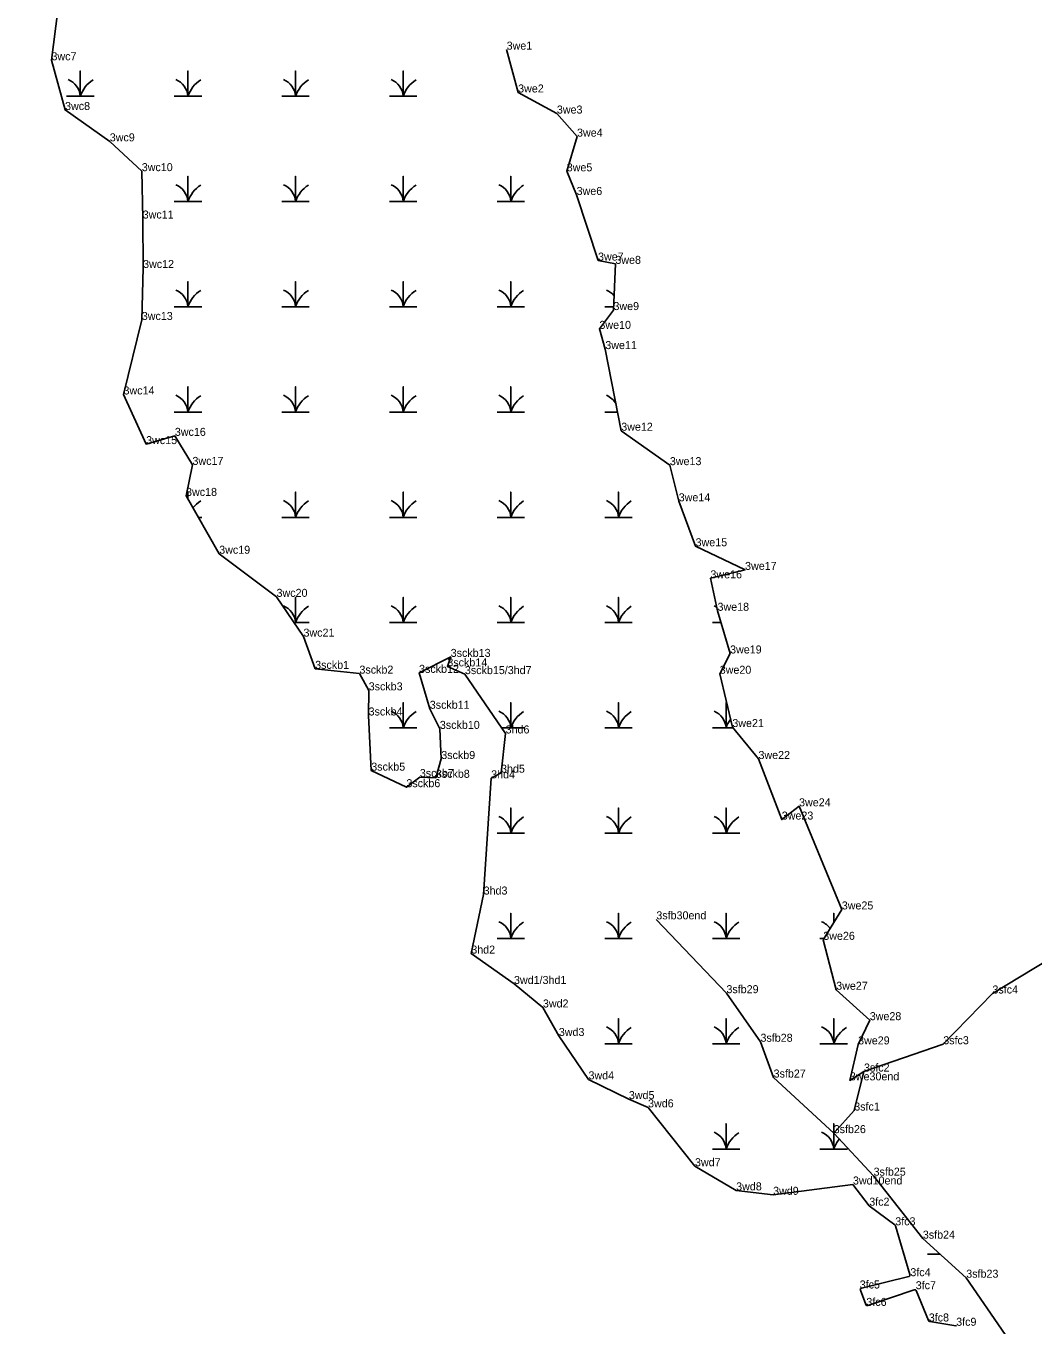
# Model space of a CAD drawing. Extents: x 2072529 to 2268796, y 436423 to 470406.
# Drawn here: x 2095869 to 2096499, y 459210 to 460023 of the extents above; entities that cross this region are included whole.
import ezdxf

# ---------------------------------------------------------------- set-up
doc = ezdxf.new("R2010")
doc.units = 0
for name, color, linetype in [('Exist Environmental Wetland Boundary Cogo Comment', 7, 'Continuous'), ('Exist Environmental Wetland Boundary Cogo Point CELL', 7, 'Continuous'), ('Exist Hydro Jurisdictional Stream or Body of Water NEU Mitigable Cogo Comment', 7, 'Continuous'), ('Old_Level_20', 7, 'Continuous'), ('Old_Level_52', 7, 'Continuous')]:
    doc.layers.add(name, color=color, linetype=linetype)

msp = doc.modelspace()

# ---------------------------------------------------------------- linework, layer by layer
at = {"layer": 'Exist Environmental Wetland Boundary Cogo Point CELL'}
for points in [[(2095894.07, 459978.91), (2095902.67, 459978.91), (2095902.67, 459994.69), (2095902.67, 459978.91), (2095911.27, 459978.91)], [(2095961.32, 459978.91), (2095969.92, 459978.91), (2095969.92, 459994.69), (2095969.92, 459978.91), (2095978.52, 459978.91)], [(2096028.57, 459978.91), (2096037.17, 459978.91), (2096037.17, 459994.69), (2096037.17, 459978.91), (2096045.77, 459978.91)], [(2096095.82, 459978.91), (2096104.42, 459978.91), (2096104.42, 459994.69), (2096104.42, 459978.91), (2096113.02, 459978.91)], [(2095961.32, 459913.11), (2095969.92, 459913.11), (2095969.92, 459928.89), (2095969.92, 459913.11), (2095978.52, 459913.11)], [(2096028.57, 459913.11), (2096037.17, 459913.11), (2096037.17, 459928.89), (2096037.17, 459913.11), (2096045.77, 459913.11)], [(2096095.82, 459913.11), (2096104.42, 459913.11), (2096104.42, 459928.89), (2096104.42, 459913.11), (2096113.02, 459913.11)], [(2096163.07, 459913.11), (2096171.67, 459913.11), (2096171.67, 459928.89), (2096171.67, 459913.11), (2096180.27, 459913.11)], [(2095961.32, 459847.31), (2095969.92, 459847.31), (2095969.92, 459863.09), (2095969.92, 459847.31), (2095978.52, 459847.31)], [(2096028.57, 459847.31), (2096037.17, 459847.31), (2096037.17, 459863.09), (2096037.17, 459847.31), (2096045.77, 459847.31)], [(2096095.82, 459847.31), (2096104.42, 459847.31), (2096104.42, 459863.09), (2096104.42, 459847.31), (2096113.02, 459847.31)], [(2096163.07, 459847.31), (2096171.67, 459847.31), (2096171.67, 459863.09), (2096171.67, 459847.31), (2096180.27, 459847.31)], [(2096230.32, 459847.31), (2096235.87, 459847.31)], [(2095961.32, 459781.51), (2095969.92, 459781.51), (2095969.92, 459797.29), (2095969.92, 459781.51), (2095978.52, 459781.51)], [(2096028.57, 459781.51), (2096037.17, 459781.51), (2096037.17, 459797.29), (2096037.17, 459781.51), (2096045.77, 459781.51)], [(2096095.82, 459781.51), (2096104.42, 459781.51), (2096104.42, 459797.29), (2096104.42, 459781.51), (2096113.02, 459781.51)], [(2096163.07, 459781.51), (2096171.67, 459781.51), (2096171.67, 459797.29), (2096171.67, 459781.51), (2096180.27, 459781.51)], [(2096230.32, 459781.51), (2096238.38, 459781.51)], [(2095969.92, 459727.08), (2095969.92, 459731.49), (2095969.92, 459727.08)], [(2096028.57, 459715.71), (2096037.17, 459715.71), (2096037.17, 459731.49), (2096037.17, 459715.71), (2096045.77, 459715.71)], [(2096095.82, 459715.71), (2096104.42, 459715.71), (2096104.42, 459731.49), (2096104.42, 459715.71), (2096113.02, 459715.71)], [(2096163.07, 459715.71), (2096171.67, 459715.71), (2096171.67, 459731.49), (2096171.67, 459715.71), (2096180.27, 459715.71)], [(2096230.32, 459715.71), (2096238.92, 459715.71), (2096238.92, 459731.49), (2096238.92, 459715.71), (2096247.52, 459715.71)], [(2095976.44, 459715.71), (2095978.52, 459715.71)], [(2096036.22, 459649.91), (2096037.17, 459649.91), (2096037.17, 459665.69), (2096037.17, 459649.91), (2096045.77, 459649.91)], [(2096095.82, 459649.91), (2096104.42, 459649.91), (2096104.42, 459665.69), (2096104.42, 459649.91), (2096113.02, 459649.91)], [(2096163.07, 459649.91), (2096171.67, 459649.91), (2096171.67, 459665.69), (2096171.67, 459649.91), (2096180.27, 459649.91)], [(2096230.32, 459649.91), (2096238.92, 459649.91), (2096238.92, 459665.69), (2096238.92, 459649.91), (2096247.52, 459649.91)], [(2096297.57, 459649.91), (2096302.98, 459649.91)], [(2096095.82, 459584.11), (2096104.42, 459584.11), (2096104.42, 459599.89), (2096104.42, 459584.11), (2096113.02, 459584.11)], [(2096166.05, 459584.11), (2096171.67, 459584.11), (2096171.67, 459599.89), (2096171.67, 459584.11), (2096180.27, 459584.11)], [(2096230.32, 459584.11), (2096238.92, 459584.11), (2096238.92, 459599.89), (2096238.92, 459584.11), (2096247.52, 459584.11)], [(2096297.57, 459584.11), (2096306.17, 459584.11), (2096306.17, 459599.89), (2096306.17, 459584.11), (2096310.5, 459584.11)], [(2096163.07, 459518.31), (2096171.67, 459518.31), (2096171.67, 459534.09), (2096171.67, 459518.31), (2096180.27, 459518.31)], [(2096230.32, 459518.31), (2096238.92, 459518.31), (2096238.92, 459534.09), (2096238.92, 459518.31), (2096247.52, 459518.31)], [(2096297.57, 459518.31), (2096306.17, 459518.31), (2096306.17, 459534.09), (2096306.17, 459518.31), (2096314.77, 459518.31)], [(2096163.07, 459452.51), (2096171.67, 459452.51), (2096171.67, 459468.29), (2096171.67, 459452.51), (2096180.27, 459452.51)], [(2096230.32, 459452.51), (2096238.92, 459452.51), (2096238.92, 459468.29), (2096238.92, 459452.51), (2096247.52, 459452.51)], [(2096297.57, 459452.51), (2096306.17, 459452.51), (2096306.17, 459468.29), (2096306.17, 459452.51), (2096314.77, 459452.51)], [(2096373.42, 459462.41), (2096373.42, 459468.29), (2096373.42, 459462.41)], [(2096364.82, 459452.51), (2096367.4, 459452.51)], [(2096230.32, 459386.71), (2096238.92, 459386.71), (2096238.92, 459402.49), (2096238.92, 459386.71), (2096247.52, 459386.71)], [(2096297.57, 459386.71), (2096306.17, 459386.71), (2096306.17, 459402.49), (2096306.17, 459386.71), (2096314.77, 459386.71)], [(2096364.82, 459386.71), (2096373.42, 459386.71), (2096373.42, 459402.49), (2096373.42, 459386.71), (2096382.02, 459386.71)], [(2096297.57, 459320.91), (2096306.17, 459320.91), (2096306.17, 459336.69), (2096306.17, 459320.91), (2096314.77, 459320.91)], [(2096364.82, 459320.91), (2096373.42, 459320.91), (2096373.42, 459330.81)], [(2096373.42, 459330.88), (2096373.42, 459336.69), (2096373.42, 459330.88)], [(2096373.42, 459330.81), (2096373.42, 459320.91), (2096382.02, 459320.91)], [(2096432.07, 459255.11), (2096439.96, 459255.11)]]:
    msp.add_lwpolyline(points, dxfattribs=at)
for centre, radius, start, end in [((2095890.41, 459978.02), 12.3, 4.14034, 67.53497), ((2095920.91, 459972.85), 19.22, 122.12745, 161.62219), ((2095957.66, 459978.02), 12.3, 4.14034, 67.53497), ((2095988.16, 459972.85), 19.22, 122.12745, 161.62219), ((2096024.91, 459978.02), 12.3, 4.14034, 67.53497), ((2096055.41, 459972.85), 19.22, 122.12745, 161.62219), ((2096092.16, 459978.02), 12.3, 4.14034, 67.53497), ((2096122.66, 459972.85), 19.22, 122.12745, 161.62219), ((2095957.66, 459912.22), 12.3, 4.14034, 67.53497), ((2095988.16, 459907.05), 19.22, 122.12745, 161.62219), ((2096024.91, 459912.22), 12.3, 4.14034, 67.53497), ((2096055.41, 459907.05), 19.22, 122.12745, 161.62219), ((2096092.16, 459912.22), 12.3, 4.14034, 67.53497), ((2096122.66, 459907.05), 19.22, 122.12745, 161.62219), ((2096159.41, 459912.22), 12.3, 4.14034, 67.53497), ((2096189.91, 459907.05), 19.22, 122.12745, 161.62219), ((2095957.66, 459846.42), 12.3, 4.14034, 67.53497), ((2095988.16, 459841.25), 19.22, 122.12745, 161.62219), ((2096024.91, 459846.42), 12.3, 4.14034, 67.53497), ((2096055.41, 459841.25), 19.22, 122.12745, 161.62219), ((2096092.16, 459846.42), 12.3, 4.14034, 67.53497), ((2096122.66, 459841.25), 19.22, 122.12745, 161.62219), ((2096159.41, 459846.42), 12.3, 4.14034, 67.53497), ((2096189.91, 459841.25), 19.22, 122.12745, 161.62219), ((2096226.66, 459846.42), 12.3, 39.39511, 67.53497), ((2095957.66, 459780.62), 12.3, 4.14034, 67.53497), ((2095988.16, 459775.45), 19.22, 122.12745, 161.62219), ((2096024.91, 459780.62), 12.3, 4.14034, 67.53497), ((2096055.41, 459775.45), 19.22, 122.12745, 161.62219), ((2096092.16, 459780.62), 12.3, 4.14034, 67.53497), ((2096122.66, 459775.45), 19.22, 122.12745, 161.62219), ((2096159.41, 459780.62), 12.3, 4.14034, 67.53497), ((2096189.91, 459775.45), 19.22, 122.12745, 161.62219), ((2096226.66, 459780.62), 12.3, 29.33215, 67.53497), ((2095988.16, 459709.65), 19.22, 122.12745, 141.68703), ((2096024.91, 459714.82), 12.3, 4.14034, 67.53497), ((2096055.41, 459709.65), 19.22, 122.12745, 161.62219), ((2096092.16, 459714.82), 12.3, 4.14034, 67.53497), ((2096122.66, 459709.65), 19.22, 122.12745, 161.62219), ((2096159.41, 459714.82), 12.3, 4.14034, 67.53497), ((2096189.91, 459709.65), 19.22, 122.12745, 161.62219), ((2096226.66, 459714.82), 12.3, 4.14034, 67.53497), ((2096257.16, 459709.65), 19.22, 122.12745, 161.62219), ((2096024.91, 459649.02), 12.3, 4.14034, 67.53497), ((2096055.41, 459643.85), 19.22, 122.12745, 161.62219), ((2096092.16, 459649.02), 12.3, 4.14034, 67.53497), ((2096122.66, 459643.85), 19.22, 122.12745, 161.62219), ((2096159.41, 459649.02), 12.3, 4.14034, 67.53497), ((2096189.91, 459643.85), 19.22, 122.12745, 161.62219), ((2096226.66, 459649.02), 12.3, 4.14034, 67.53497), ((2096257.16, 459643.85), 19.22, 122.12745, 161.62219), ((2096293.91, 459649.02), 12.3, 58.54501, 67.53497), ((2096092.16, 459583.22), 12.3, 4.14034, 67.53497), ((2096122.66, 459578.05), 19.22, 122.12745, 161.62219), ((2096159.41, 459583.22), 12.3, 4.14034, 67.53497), ((2096189.91, 459578.05), 19.22, 122.12745, 161.62219), ((2096226.66, 459583.22), 12.3, 4.14034, 67.53497), ((2096257.16, 459578.05), 19.22, 122.12745, 161.62219), ((2096293.91, 459583.22), 12.3, 4.14034, 67.53497), ((2096324.41, 459578.05), 19.22, 143.67788, 161.62219), ((2096159.41, 459517.42), 12.3, 4.14034, 67.53497), ((2096189.91, 459512.25), 19.22, 122.12745, 161.62219), ((2096226.66, 459517.42), 12.3, 4.14034, 67.53497), ((2096257.16, 459512.25), 19.22, 122.12745, 161.62219), ((2096293.91, 459517.42), 12.3, 4.14034, 67.53497), ((2096324.41, 459512.25), 19.22, 122.12745, 161.62219), ((2096159.41, 459451.62), 12.3, 4.14034, 67.53497), ((2096189.91, 459446.45), 19.22, 122.12745, 161.62219), ((2096226.66, 459451.62), 12.3, 4.14034, 67.53497), ((2096257.16, 459446.45), 19.22, 122.12745, 161.62219), ((2096293.91, 459451.62), 12.3, 4.14034, 67.53497), ((2096324.41, 459446.45), 19.22, 122.12745, 161.62219), ((2096361.16, 459451.62), 12.3, 35.33539, 67.53497), ((2096226.66, 459385.82), 12.3, 4.14034, 67.53497), ((2096257.16, 459380.65), 19.22, 122.12745, 161.62219), ((2096293.91, 459385.82), 12.3, 4.14034, 67.53497), ((2096324.41, 459380.65), 19.22, 122.12745, 161.62219), ((2096361.16, 459385.82), 12.3, 4.14034, 67.53497), ((2096391.66, 459380.65), 19.22, 122.12745, 161.62219), ((2096293.91, 459320.02), 12.3, 4.14034, 67.53497), ((2096324.41, 459314.85), 19.22, 122.12745, 161.62219), ((2096361.16, 459320.02), 12.3, 4.14034, 67.53497), ((2096391.66, 459314.85), 19.22, 140.3032, 161.62219)]:
    msp.add_arc(centre, radius, start, end, dxfattribs=at)
at = {"layer": 'Old_Level_20'}
for p, q in [((2096169.06, 460008.01), (2096169.06, 460008.01)), ((2095884.68, 460001.36), (2095884.68, 460001.36)), ((2096176.23, 459981.26), (2096176.23, 459981.26)), ((2095893.18, 459970.3), (2095893.18, 459970.3)), ((2096200.45, 459968.07), (2096200.45, 459968.07)), ((2095921.11, 459950.7), (2095921.11, 459950.7)), ((2096213.03, 459953.65), (2096213.03, 459953.65)), ((2095941.09, 459932.07), (2095941.09, 459932.07)), ((2096206.6, 459931.97), (2096206.6, 459931.97)), ((2096212.78, 459917.2), (2096212.78, 459917.2)), ((2095941.68, 459902.47), (2095941.68, 459902.47)), ((2096226.15, 459876.19), (2096226.15, 459876.19)), ((2096236.98, 459874.12), (2096236.98, 459874.12)), ((2095941.92, 459871.57), (2095941.92, 459871.57)), ((2096235.79, 459845.25), (2096235.79, 459845.25)), ((2095941.11, 459839.07), (2095941.11, 459839.07)), ((2096227.02, 459833.51), (2096227.02, 459833.51)), ((2096230.69, 459820.87), (2096230.69, 459820.87)), ((2095929.69, 459792.52), (2095929.69, 459792.52)), ((2096240.66, 459769.84), (2096240.66, 459769.84)), ((2095943.83, 459761.48), (2095943.83, 459761.48)), ((2095961.76, 459766.64), (2095961.76, 459766.64)), ((2095972.77, 459748.48), (2095972.77, 459748.48)), ((2096271.03, 459748.33), (2096271.03, 459748.33)), ((2095968.77, 459729.1), (2095968.77, 459729.1)), ((2096276.55, 459725.73), (2096276.55, 459725.73)), ((2096287.1, 459697.63), (2096287.1, 459697.63)), ((2095989.48, 459692.95), (2095989.48, 459692.95)), ((2096318.02, 459682.87), (2096318.02, 459682.87)), ((2096296.38, 459677.6), (2096296.38, 459677.6)), ((2096025.31, 459666.02), (2096025.31, 459666.02)), ((2096300.8, 459657.32), (2096300.8, 459657.32)), ((2096042.14, 459641.16), (2096042.14, 459641.16)), ((2096308.65, 459630.63), (2096308.65, 459630.63)), ((2096132.01, 459622.55), (2096132.01, 459622.55)), ((2096134.11, 459628.5), (2096134.11, 459628.5)), ((2096049.42, 459621.02), (2096049.42, 459621.02)), ((2096077.09, 459618.04), (2096077.09, 459618.04)), ((2096114.34, 459618.51), (2096114.34, 459618.51)), ((2096142.98, 459617.73), (2096142.98, 459617.73)), ((2096302.19, 459617.96), (2096302.19, 459617.96)), ((2096082.87, 459607.58), (2096082.87, 459607.58)), ((2096082.81, 459591.88), (2096082.81, 459591.88)), ((2096121.02, 459596.07), (2096121.02, 459596.07)), ((2096127.33, 459583.5), (2096127.33, 459583.5)), ((2096310.06, 459584.65), (2096310.06, 459584.65)), ((2096168.42, 459580.64), (2096168.42, 459580.64)), ((2096084.48, 459557.4), (2096084.48, 459557.4)), ((2096128.21, 459564.68), (2096128.21, 459564.68)), ((2096326.39, 459564.68), (2096326.39, 459564.68)), ((2096114.82, 459553.4), (2096114.82, 459553.4)), ((2096124.81, 459552.92), (2096124.81, 459552.92)), ((2096159.38, 459552.6), (2096159.38, 459552.6)), ((2096165.55, 459556.11), (2096165.55, 459556.11)), ((2096106.42, 459547.06), (2096106.42, 459547.06)), ((2096351.75, 459535.11), (2096351.75, 459535.11)), ((2096340.93, 459526.83), (2096340.93, 459526.83)), ((2096154.69, 459479.96), (2096154.69, 459479.96)), ((2096378.44, 459470.66), (2096378.44, 459470.66)), ((2096262.57, 459464.47), (2096262.57, 459464.47)), ((2096366.89, 459451.66), (2096366.89, 459451.66)), ((2096146.97, 459443.06), (2096146.97, 459443.06)), ((2096173.65, 459424.08), (2096173.65, 459424.08)), ((2096374.96, 459420.46), (2096374.96, 459420.46)), ((2096306.37, 459418.32), (2096306.37, 459418.32)), ((2096472.54, 459418.12), (2096472.54, 459418.12)), ((2096191.72, 459409.37), (2096191.72, 459409.37)), ((2096395.91, 459401.45), (2096395.91, 459401.45)), ((2096201.66, 459391.57), (2096201.66, 459391.57)), ((2096327.65, 459387.96), (2096327.65, 459387.96)), ((2096388.63, 459386.3), (2096388.63, 459386.3)), ((2096441.83, 459386.41), (2096441.83, 459386.41)), ((2096220.2, 459364.46), (2096220.2, 459364.46)), ((2096335.84, 459365.6), (2096335.84, 459365.6)), ((2096383.48, 459363.83), (2096383.48, 459363.83)), ((2096392.3, 459369.35), (2096392.3, 459369.35)), ((2096245.42, 459352.12), (2096245.42, 459352.12)), ((2096257.41, 459346.96), (2096257.41, 459346.96)), ((2096386.22, 459344.97), (2096386.22, 459344.97)), ((2096373.39, 459330.85), (2096373.39, 459330.85)), ((2096286.72, 459310.18), (2096286.72, 459310.18)), ((2096385.42, 459298.75), (2096385.42, 459298.75)), ((2096398.31, 459304.26), (2096398.31, 459304.26)), ((2096312.45, 459295.06), (2096312.45, 459295.06)), ((2096335.54, 459292.31), (2096335.54, 459292.31)), ((2096395.6, 459285.5), (2096395.6, 459285.5)), ((2096411.85, 459273.26), (2096411.85, 459273.26)), ((2096420.98, 459242.44), (2096411.95, 459272.94)), ((2096429.08, 459264.91), (2096429.08, 459264.91)), ((2096390.74, 459234.02), (2096420.26, 459241.18)), ((2096421.28, 459241.43), (2096421.28, 459241.43)), ((2096456.19, 459240.49), (2096456.19, 459240.49)), ((2096389.63, 459233.75), (2096389.63, 459233.75)), ((2096393.43, 459223.78), (2096390.04, 459232.69)), ((2096423.74, 459232.99), (2096394.69, 459223.19)), ((2096424.63, 459233.29), (2096424.63, 459233.29)), ((2096432.57, 459213.66), (2096424.98, 459232.42)), ((2096393.77, 459222.88), (2096393.77, 459222.88)), ((2096432.78, 459213.14), (2096432.78, 459213.14)), ((2096449.68, 459210.48), (2096433.34, 459213.05)), ((2096449.91, 459210.45), (2096449.91, 459210.45))]:
    msp.add_line(p, q, dxfattribs=at)
for points in [[(2095876.91, 460225.42), (2095887.83, 460200.72), (2095868.78, 460156.45), (2095892.44, 460129.79), (2095891.27, 460089.76), (2095893.86, 460050.6), (2095888.69, 460032.58), (2095884.68, 460001.36), (2095893.18, 459970.3), (2095921.11, 459950.7), (2095941.09, 459932.07), (2095941.68, 459902.47), (2095941.92, 459871.57), (2095941.11, 459839.07), (2095929.69, 459792.52), (2095943.83, 459761.48), (2095961.76, 459766.64), (2095972.77, 459748.48), (2095968.77, 459729.1), (2095989.48, 459692.95), (2096025.31, 459666.02), (2096042.14, 459641.16), (2096049.42, 459621.02)], [(2096226.15, 459876.19), (2096212.78, 459917.2), (2096206.6, 459931.97), (2096213.03, 459953.65), (2096200.45, 459968.07), (2096176.23, 459981.26), (2096169.06, 460008.01)], [(2096392.3, 459369.35), (2096383.48, 459363.83), (2096388.63, 459386.3), (2096395.91, 459401.45), (2096374.96, 459420.46), (2096366.89, 459451.66), (2096378.44, 459470.66), (2096351.75, 459535.11), (2096340.93, 459526.83), (2096326.39, 459564.68), (2096310.06, 459584.65), (2096302.19, 459617.96), (2096308.65, 459630.63), (2096300.8, 459657.32), (2096296.38, 459677.6), (2096318.02, 459682.87), (2096287.1, 459697.63), (2096276.55, 459725.73), (2096271.03, 459748.33), (2096240.66, 459769.84), (2096230.69, 459820.87), (2096227.02, 459833.51), (2096235.79, 459845.25), (2096236.98, 459874.12), (2096226.15, 459876.19)], [(2096049.42, 459621.02), (2096077.09, 459618.04), (2096082.87, 459607.58), (2096082.81, 459591.88), (2096084.48, 459557.4), (2096106.42, 459547.06), (2096114.82, 459553.4), (2096124.81, 459552.92), (2096128.21, 459564.68), (2096127.33, 459583.5), (2096121.02, 459596.07), (2096114.34, 459618.51), (2096134.11, 459628.5), (2096132.01, 459622.55), (2096142.98, 459617.73)], [(2096142.98, 459617.73), (2096168.42, 459580.64), (2096165.55, 459556.11), (2096159.38, 459552.6), (2096154.69, 459479.96), (2096146.97, 459443.06), (2096173.65, 459424.08), (2096191.72, 459409.37), (2096201.66, 459391.57), (2096220.2, 459364.46), (2096245.42, 459352.12), (2096257.41, 459346.96), (2096286.72, 459310.18), (2096312.45, 459295.06), (2096335.54, 459292.31), (2096385.42, 459298.75)], [(2096411.59, 459273.46), (2096395.6, 459285.5), (2096385.42, 459298.75)]]:
    msp.add_lwpolyline(points, dxfattribs=at)
for centre, start, end in [((2096410.99, 459272.66), 16.4959, 53.02309), ((2096420.02, 459242.15), 283.64534, 16.4959), ((2096390.97, 459233.04), 103.64534, 200.85183), ((2096424.06, 459232.05), 22.01669, 108.65471), ((2096394.37, 459224.13), 200.85183, 288.65471), ((2096433.5, 459214.03), 202.01669, 261.07342), ((2096449.52, 459209.49), 54.78983, 81.07342)]:
    msp.add_arc(centre, 1, start, end, dxfattribs=at)
at = {"layer": 'Old_Level_52'}
for points in [[(2096373.39, 459330.85), (2096386.22, 459344.97), (2096392.3, 459369.35), (2096441.83, 459386.41), (2096472.54, 459418.12), (2096516.28, 459444.54), (2096548.38, 459472.2), (2096584.43, 459496.53), (2096616.85, 459529.36), (2096688.57, 459583.24), (2096727.93, 459612.17)], [(2096262.57, 459464.47), (2096306.37, 459418.32), (2096327.65, 459387.96), (2096335.84, 459365.6), (2096373.39, 459330.85), (2096398.31, 459304.26), (2096429.08, 459264.91), (2096456.19, 459240.49), (2096480.46, 459204.95)]]:
    msp.add_lwpolyline(points, dxfattribs=at)

# ---------------------------------------------------------------- texts
at = {"layer": 'Exist Environmental Wetland Boundary Cogo Comment'}
for s, p in [('3we1', (2096169.06, 460008.01)), ('3wc7', (2095884.68, 460001.36)), ('3we2', (2096176.23, 459981.26)), ('3wc8', (2095893.18, 459970.3)), ('3we3', (2096200.45, 459968.07)), ('3wc9', (2095921.11, 459950.7)), ('3we4', (2096213.03, 459953.65)), ('3wc10', (2095941.09, 459932.07)), ('3we5', (2096206.6, 459931.97)), ('3we6', (2096212.78, 459917.2)), ('3wc11', (2095941.68, 459902.47)), ('3wc12', (2095941.92, 459871.57)), ('3we7', (2096226.15, 459876.19)), ('3we8', (2096236.98, 459874.12)), ('3we9', (2096235.79, 459845.25)), ('3wc13', (2095941.11, 459839.07)), ('3we10', (2096227.02, 459833.51)), ('3we11', (2096230.69, 459820.87)), ('3wc14', (2095929.69, 459792.52)), ('3wc16', (2095961.76, 459766.64)), ('3we12', (2096240.66, 459769.84)), ('3wc15', (2095943.83, 459761.48)), ('3wc17', (2095972.77, 459748.48)), ('3we13', (2096271.03, 459748.33)), ('3wc18', (2095968.77, 459729.1)), ('3we14', (2096276.55, 459725.73)), ('3wc19', (2095989.48, 459692.95)), ('3we15', (2096287.1, 459697.63)), ('3we17', (2096318.02, 459682.87)), ('3we16', (2096296.38, 459677.6)), ('3wc20', (2096025.31, 459666.02)), ('3we18', (2096300.8, 459657.32)), ('3wc21', (2096042.14, 459641.16)), ('3sckb13', (2096134.11, 459628.5)), ('3we19', (2096308.65, 459630.63)), ('3sckb1', (2096049.42, 459621.02)), ('3sckb2', (2096077.09, 459618.04)), ('3sckb12', (2096114.34, 459618.51)), ('3sckb14', (2096132.01, 459622.55)), ('3sckb15/3hd7', (2096142.98, 459617.73)), ('3we20', (2096302.19, 459617.96)), ('3sckb3', (2096082.87, 459607.58)), ('3sckb11', (2096121.02, 459596.07)), ('3sckb4', (2096082.81, 459591.88)), ('3sckb10', (2096127.33, 459583.5)), ('3hd6', (2096168.42, 459580.64)), ('3we21', (2096310.06, 459584.65)), ('3sckb9', (2096128.21, 459564.68)), ('3we22', (2096326.39, 459564.68)), ('3sckb5', (2096084.48, 459557.4)), ('3sckb7', (2096114.82, 459553.4)), ('3sckb8', (2096124.81, 459552.92)), ('3hd4', (2096159.38, 459552.6)), ('3hd5', (2096165.55, 459556.11)), ('3sckb6', (2096106.42, 459547.06)), ('3we24', (2096351.75, 459535.11)), ('3we23', (2096340.93, 459526.83)), ('3hd3', (2096154.69, 459479.96)), ('3we25', (2096378.44, 459470.66)), ('3we26', (2096366.89, 459451.66)), ('3hd2', (2096146.97, 459443.06)), ('3wd1/3hd1', (2096173.65, 459424.08)), ('3we27', (2096374.96, 459420.46)), ('3wd2', (2096191.72, 459409.37)), ('3we28', (2096395.91, 459401.45)), ('3wd3', (2096201.66, 459391.57)), ('3we29', (2096388.63, 459386.3)), ('3sfc2', (2096392.3, 459369.35)), ('3wd4', (2096220.2, 459364.46)), ('3we30end', (2096383.48, 459363.83)), ('3wd5', (2096245.42, 459352.12)), ('3wd6', (2096257.41, 459346.96)), ('3wd7', (2096286.72, 459310.18)), ('3sfb25', (2096398.31, 459304.26)), ('3wd8', (2096312.45, 459295.06)), ('3wd9', (2096335.54, 459292.31)), ('3wd10end', (2096385.42, 459298.75)), ('3fc2', (2096395.6, 459285.5)), ('3fc3', (2096411.85, 459273.26)), ('3fc4', (2096421.28, 459241.43)), ('3fc5', (2096389.63, 459233.75)), ('3fc7', (2096424.63, 459233.29)), ('3fc6', (2096393.77, 459222.88)), ('3fc8', (2096432.78, 459213.14)), ('3fc9', (2096449.91, 459210.45))]:
    msp.add_text(s, height=5, dxfattribs=at).set_placement(p)
at = {"layer": 'Exist Hydro Jurisdictional Stream or Body of Water NEU Mitigable Cogo Comment'}
for s, p in [('3sfb30end', (2096262.57, 459464.47)), ('3sfb29', (2096306.37, 459418.32)), ('3sfc4', (2096472.54, 459418.12)), ('3sfb28', (2096327.65, 459387.96)), ('3sfc3', (2096441.83, 459386.41)), ('3sfb27', (2096335.84, 459365.6)), ('3sfc1', (2096386.22, 459344.97)), ('3sfb26', (2096373.39, 459330.85)), ('3sfb24', (2096429.08, 459264.91)), ('3sfb23', (2096456.19, 459240.49))]:
    msp.add_text(s, height=5, dxfattribs=at).set_placement(p)

doc.saveas('drawing.dxf')
